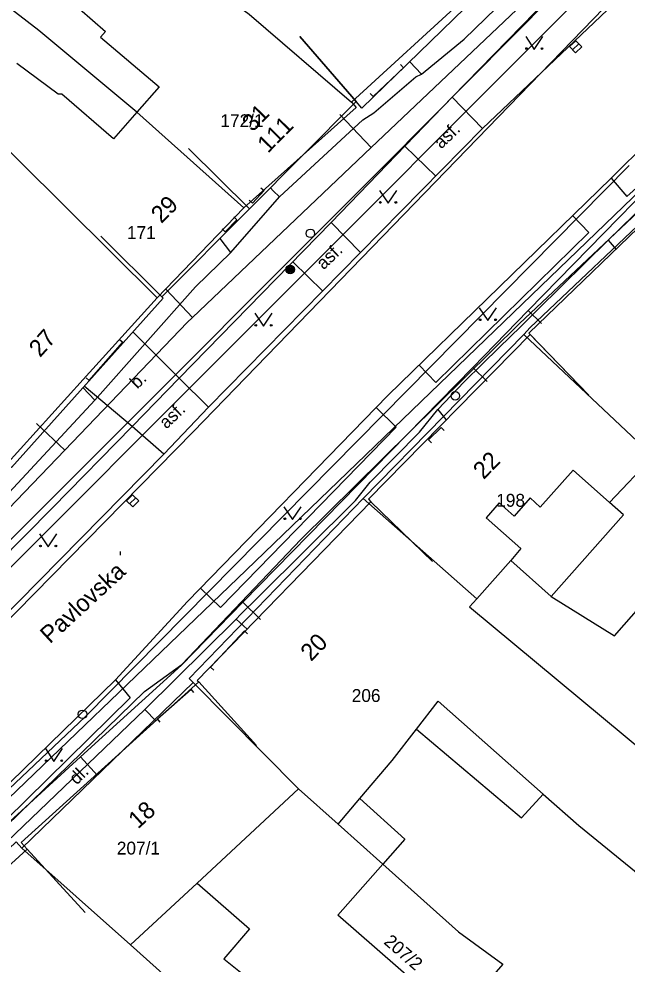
# Model space of a CAD drawing. Extents: x -601580 to 4, y -1204314 to 4.
# Drawn here: x -600420.1 to -600384.8, y -1203687.1 to -1203632.1 of the extents above; entities that cross this region are included whole.
import ezdxf

# ---------------------------------------------------------------- set-up
doc = ezdxf.new("R2010")
doc.units = 0
for name, color, linetype in [('00-INNOGY-NTL', 7, 'Continuous'), ('00-KN-HRANICE PARCEL', 7, 'Continuous'), ('00-KN-PARC. CISLA', 7, 'Continuous'), ('00-KN-VNITRNI KRESBA', 7, 'Continuous'), ('00-POLOHOPIS', 7, 'Continuous'), ('00-SITE KOM. KABEL', 7, 'Continuous'), ('00-VAK-VODA-RAD IGIS', 7, 'Continuous'), ('Vrstva 25', 7, 'Continuous'), ('Vrstva 27', 7, 'Continuous'), ('Vrstva 28', 7, 'Continuous'), ('Vrstva 36', 7, 'Continuous'), ('Vrstva 6', 7, 'Continuous')]:
    doc.layers.add(name, color=color, linetype=linetype)

# ---------------------------------------------------------------- blocks, each defined once
blk = doc.blocks.new('6.01A_64')
at = {"layer": 'Vrstva 25'}
for radius in [0.25, 0.2, 0.15, 0.1, 0.05]:
    blk.add_circle((0, 0), radius, dxfattribs=at)
blk = doc.blocks.new('6.01A_66')
at = {"layer": 'Vrstva 25'}
for radius in [0.25, 0.2, 0.15, 0.1, 0.05]:
    blk.add_circle((0, 0), radius, dxfattribs=at)
blk = doc.blocks.new('6.14A_680')
at = {"layer": 'Vrstva 28'}
blk.add_circle((0, 0), 0.25, dxfattribs=at)
blk = doc.blocks.new('VCHOD_1420')
at = {"layer": 'Vrstva 6'}
blk.add_line((0, 0.25), (0, 0), dxfattribs=at)
blk = doc.blocks.new('VCHOD_1422')
at = {"layer": 'Vrstva 6'}
blk.add_line((0, 0.25), (0, 0), dxfattribs=at)
blk = doc.blocks.new('VCHOD_1424')
at = {"layer": 'Vrstva 6'}
blk.add_line((0, 0.25), (0, 0), dxfattribs=at)
blk = doc.blocks.new('VCHOD_1426')
at = {"layer": 'Vrstva 6'}
blk.add_line((0, 0.25), (0, 0), dxfattribs=at)
blk = doc.blocks.new('VCHOD_1428')
at = {"layer": 'Vrstva 6'}
blk.add_line((0, 0.249), (0, 0), dxfattribs=at)
blk = doc.blocks.new('VCHOD_1430')
at = {"layer": 'Vrstva 6'}
blk.add_line((0, 0.249), (0, 0), dxfattribs=at)
blk = doc.blocks.new('3.14_486')
at = {"layer": 'Vrstva 36'}
blk.add_lwpolyline([(-0.5, 0.75), (0, 0), (0.5, 0.75)], dxfattribs=at)
for centre in [(-0.45, 0.05), (0.449, 0.05)]:
    blk.add_circle(centre, 0.05, dxfattribs=at)
blk = doc.blocks.new('3.14_488')
at = {"layer": 'Vrstva 36'}
blk.add_lwpolyline([(-0.5, 0.75), (0, 0), (0.5, 0.75)], dxfattribs=at)
for centre in [(-0.45, 0.05), (0.449, 0.05)]:
    blk.add_circle(centre, 0.05, dxfattribs=at)
blk = doc.blocks.new('3.14_490')
at = {"layer": 'Vrstva 36'}
blk.add_lwpolyline([(-0.5, 0.75), (0, 0), (0.5, 0.75)], dxfattribs=at)
for centre in [(-0.45, 0.05), (0.449, 0.05)]:
    blk.add_circle(centre, 0.05, dxfattribs=at)
blk = doc.blocks.new('6.14A_1150')
at = {"layer": 'Vrstva 28'}
blk.add_circle((0, 0), 0.25, dxfattribs=at)
blk = doc.blocks.new('6.30_448')
at = {"layer": 'Vrstva 27'}
blk.add_line((-0.25, 0), (0.25, 0), dxfattribs=at)
blk.add_lwpolyline([(-0.25, -0.25), (0.25, -0.25), (0.25, 0.25), (-0.25, 0.25)], close=True, dxfattribs=at)
blk = doc.blocks.new('VCHOD_1436')
at = {"layer": 'Vrstva 6'}
blk.add_line((0, 0.25), (0, 0), dxfattribs=at)
blk = doc.blocks.new('VCHOD_1438')
at = {"layer": 'Vrstva 6'}
blk.add_line((0, 0.25), (0, 0), dxfattribs=at)
blk = doc.blocks.new('6.30_450')
at = {"layer": 'Vrstva 27'}
blk.add_line((-0.25, 0), (0.25, 0), dxfattribs=at)
blk.add_lwpolyline([(-0.25, -0.251), (0.251, -0.25), (0.25, 0.251), (-0.251, 0.25)], close=True, dxfattribs=at)
blk = doc.blocks.new('3.14_494')
at = {"layer": 'Vrstva 36'}
blk.add_lwpolyline([(-0.5, 0.75), (0, 0), (0.5, 0.75)], dxfattribs=at)
for centre in [(-0.45, 0.05), (0.449, 0.05)]:
    blk.add_circle(centre, 0.05, dxfattribs=at)
blk = doc.blocks.new('3.14_496')
at = {"layer": 'Vrstva 36'}
blk.add_lwpolyline([(-0.5, 0.75), (0, 0), (0.5, 0.75)], dxfattribs=at)
for centre in [(-0.45, 0.05), (0.449, 0.05)]:
    blk.add_circle(centre, 0.05, dxfattribs=at)
blk = doc.blocks.new('6.14A_1152')
at = {"layer": 'Vrstva 28'}
blk.add_circle((0, 0), 0.25, dxfattribs=at)
blk = doc.blocks.new('3.14_500')
at = {"layer": 'Vrstva 36'}
blk.add_lwpolyline([(-0.5, 0.75), (0, 0), (0.5, 0.75)], dxfattribs=at)
for centre in [(-0.45, 0.05), (0.449, 0.05)]:
    blk.add_circle(centre, 0.05, dxfattribs=at)
blk = doc.blocks.new('VCHOD_1440')
at = {"layer": 'Vrstva 6'}
blk.add_line((0, 0.25), (0, 0), dxfattribs=at)
blk = doc.blocks.new('VCHOD_1442')
at = {"layer": 'Vrstva 6'}
blk.add_line((0, 0.25), (0, 0), dxfattribs=at)
blk = doc.blocks.new('VCHOD_1444')
at = {"layer": 'Vrstva 6'}
blk.add_line((0, 0.25), (0, 0), dxfattribs=at)
blk = doc.blocks.new('VCHOD_1446')
at = {"layer": 'Vrstva 6'}
blk.add_line((0, 0.25), (0, 0), dxfattribs=at)
blk = doc.blocks.new('VCHOD_1448')
at = {"layer": 'Vrstva 6'}
blk.add_line((0, 0.25), (0, 0), dxfattribs=at)
blk = doc.blocks.new('VCHOD_1450')
at = {"layer": 'Vrstva 6'}
blk.add_line((0, 0.25), (0, 0), dxfattribs=at)
blk = doc.blocks.new('3.14_502')
at = {"layer": 'Vrstva 36'}
blk.add_lwpolyline([(-0.5, 0.75), (0, 0), (0.5, 0.75)], dxfattribs=at)
for centre in [(-0.45, 0.05), (0.449, 0.05)]:
    blk.add_circle(centre, 0.05, dxfattribs=at)

msp = doc.modelspace()

# ---------------------------------------------------------------- linework, layer by layer
at = {"layer": '00-INNOGY-NTL'}
for p, q in [((-600401.47, -1203637.68), (-600399.65, -1203639.6)), ((-600411.58, -1203647.86), (-600410.04, -1203649.48)), ((-600390.52, -1203649.08), (-600389.75, -1203649.84)), ((-600393.75, -1203652.39), (-600392.91, -1203653.22)), ((-600407.12, -1203666.06), (-600406.09, -1203667.07)), ((-600416.55, -1203675.06), (-600415.56, -1203676.14))]:
    msp.add_line(p, q, dxfattribs=at)
for points in [[(-600388.25, -1203628.77), (-600399.65, -1203639.6), (-600410.04, -1203649.48), (-600410.35, -1203649.77), (-600417.47, -1203657.21), (-600420.27, -1203660.14), (-600432.74, -1203673.17), (-600439.94, -1203680.7), (-600445.87, -1203686.85)], [(-600368.49, -1203630.18), (-600377.69, -1203636.35), (-600377.83, -1203636.45), (-600379.12, -1203637.4), (-600390.52, -1203649.08), (-600393.75, -1203652.39), (-600407.12, -1203666.06), (-600410.69, -1203669.71), (-600416.55, -1203675.06), (-600425.93, -1203683.63), (-600443.216, -1203700.032)], [(-600417.47, -1203657.21), (-600419.11, -1203655.65)]]:
    msp.add_lwpolyline(points, dxfattribs=at)
at = {"layer": '00-KN-HRANICE PARCEL'}
for p, q in [((-600400.8, -1203636.96), (-600389.19, -1203626.31)), ((-600412.1, -1203648.35), (-600407.05, -1203643.1)), ((-600390.78, -1203650.47), (-600400.12, -1203660.02)), ((-600390.42, -1203650.06), (-600390.78, -1203650.47)), ((-600390.78, -1203650.47), (-600383.26, -1203657.57)), ((-600400.12, -1203660.02), (-600393.52, -1203665.86)), ((-600419.97, -1203680.36), (-600410.01, -1203670.73)), ((-600410.01, -1203670.73), (-600403.87, -1203676.92)), ((-600403.87, -1203676.92), (-600409.76, -1203682.4))]:
    msp.add_line(p, q, dxfattribs=at)
for points in [[(-600468.32, -1203708.8), (-600459.02, -1203700.91), (-600447.7, -1203689.53), (-600417.71, -1203659.51), (-600398.8, -1203640.57), (-600381.76, -1203623.36), (-600376.64, -1203618.38), (-600366.85, -1203610.56), (-600358.79, -1203604.64), (-600335.27, -1203586.75), (-600326.92, -1203580.15), (-600315.47, -1203571.41), (-600313.87, -1203569.96), (-600309.19, -1203565.44), (-600307.64, -1203563.87), (-600297.75, -1203553.71), (-600294.09, -1203550.64), (-600277.89, -1203537.3), (-600263.22, -1203524.94), (-600248.8, -1203512.9), (-600231.21, -1203497.85)], [(-600468.32, -1203708.8), (-600459.02, -1203700.91), (-600447.7, -1203689.53), (-600417.71, -1203659.51), (-600398.8, -1203640.57), (-600381.76, -1203623.36), (-600376.64, -1203618.38), (-600366.85, -1203610.56), (-600358.79, -1203604.64), (-600335.27, -1203586.75), (-600326.92, -1203580.15), (-600315.47, -1203571.41), (-600313.87, -1203569.96), (-600309.19, -1203565.44), (-600307.64, -1203563.87), (-600297.75, -1203553.71), (-600294.09, -1203550.64), (-600277.89, -1203537.3), (-600263.22, -1203524.94), (-600248.8, -1203512.9), (-600231.21, -1203497.85)], [(-600253.46, -1203531.77), (-600259.57, -1203537.67), (-600309.35, -1203581.63), (-600334.21, -1203600.46), (-600346.34, -1203609.78), (-600356.33, -1203617.3), (-600362.86, -1203622.3), (-600365.25, -1203624.15), (-600378.09, -1203636.25), (-600381.77, -1203639.93), (-600406.92, -1203664.19), (-600424.21, -1203680.79), (-600450.71, -1203706.1), (-600456.83, -1203710.5), (-600463.46, -1203715.87), (-600472.33, -1203722.55), (-600482.23, -1203729.97), (-600500.93, -1203742.85), (-600516.74, -1203754.05)], [(-600407.05, -1203643.1), (-600413.28, -1203637.54), (-600418.97, -1203632.78), (-600426.95, -1203626.62), (-600434.28, -1203622.01)], [(-600416.14, -1203624.9), (-600413.77, -1203626.66), (-600406.75, -1203631.83), (-600400.8, -1203636.96)], [(-600437.73, -1203628.23), (-600429.94, -1203632.61), (-600422.81, -1203637.72), (-600412.1, -1203648.35)], [(-600400.8, -1203636.96), (-600400.52, -1203637.27), (-600407.05, -1203643.1)], [(-600379.25, -1203639.51), (-600382.71, -1203642.77), (-600390.42, -1203650.06)], [(-600420.96, -1203658.14), (-600416.39, -1203653.09), (-600412.1, -1203648.35)], [(-600389.18, -1203665.72), (-600384.98, -1203660.97), (-600385.79, -1203660.26), (-600383.26, -1203657.57)], [(-600400.12, -1203660.02), (-600410.23, -1203670.49), (-600410.01, -1203670.73)], [(-600389.18, -1203665.72), (-600385.5, -1203668.02), (-600379.3, -1203660.95)], [(-600393.52, -1203665.86), (-600391.54, -1203663.63), (-600389.18, -1203665.72)], [(-600393.52, -1203665.86), (-600393.93, -1203666.32), (-600378.47, -1203679.19), (-600373.17, -1203683.31)], [(-600403.87, -1203676.92), (-600401.58, -1203678.97), (-600398.97, -1203681.3)], [(-600419.97, -1203680.36), (-600420.29, -1203680), (-600437.57, -1203696.53)], [(-600403.88, -1203694.76), (-600404.34, -1203694.42), (-600411.59, -1203687.83), (-600413.64, -1203686), (-600419.97, -1203680.36)], [(-600392, -1203687.12), (-600394.73, -1203690.26), (-600401.6, -1203684.26), (-600398.97, -1203681.3)], [(-600398.97, -1203681.3), (-600394.58, -1203685.23), (-600392, -1203687.12)], [(-600409.76, -1203682.4), (-600406.73, -1203685.06), (-600408.21, -1203686.81), (-600406.08, -1203688.51), (-600401.72, -1203692.16), (-600398.79, -1203694.7), (-600400.91, -1203696.99)]]:
    msp.add_lwpolyline(points, dxfattribs=at)
at = {"layer": '00-KN-VNITRNI KRESBA'}
for p, q in [((-600419.27, -1203629.17), (-600415.09, -1203632.85)), ((-600415.09, -1203632.85), (-600415.38, -1203633.17)), ((-600415.38, -1203633.17), (-600411.97, -1203636.06)), ((-600417.85, -1203636.49), (-600420.26, -1203634.71)), ((-600411.97, -1203636.06), (-600413.28, -1203637.54)), ((-600417.64, -1203636.49), (-600417.85, -1203636.49)), ((-600414.64, -1203639.08), (-600417.64, -1203636.49)), ((-600413.28, -1203637.54), (-600414.64, -1203639.08)), ((-600387.92, -1203658.37), (-600389.82, -1203660.52)), ((-600385.79, -1203660.26), (-600387.92, -1203658.37)), ((-600392.21, -1203660.28), (-600392.97, -1203661.14)), ((-600391.35, -1203661.04), (-600392.21, -1203660.28)), ((-600390.42, -1203659.99), (-600391.35, -1203661.04)), ((-600389.82, -1203660.52), (-600390.42, -1203659.99)), ((-600392.97, -1203661.14), (-600390.96, -1203662.92)), ((-600390.96, -1203662.92), (-600391.54, -1203663.63)), ((-600397.02, -1203673.45), (-600395.76, -1203671.82)), ((-600395.76, -1203671.82), (-600389.65, -1203677.22)), ((-600398.43, -1203675.27), (-600397.02, -1203673.45)), ((-600397.02, -1203673.45), (-600390.91, -1203678.6)), ((-600400.31, -1203677.48), (-600398.43, -1203675.27)), ((-600390.91, -1203678.6), (-600389.65, -1203677.22)), ((-600389.65, -1203677.22), (-600387.59, -1203679.04)), ((-600401.58, -1203678.97), (-600400.31, -1203677.48)), ((-600400.31, -1203677.48), (-600397.69, -1203679.85)), ((-600387.59, -1203679.04), (-600383.01, -1203682.79)), ((-600397.69, -1203679.85), (-600398.97, -1203681.3)), ((-600409.76, -1203682.4), (-600413.64, -1203686))]:
    msp.add_line(p, q, dxfattribs=at)
at = {"layer": '00-POLOHOPIS'}
for p, q in [((-600386.289, -1203627.775), (-600394.949, -1203636.66)), ((-600393.183, -1203638.488), (-600384.217, -1203629.96)), ((-600399.533, -1203636.631), (-600397.778, -1203634.95)), ((-600384.786, -1203642.445), (-600377.868, -1203636.172)), ((-600394.949, -1203636.66), (-600401.982, -1203643.967)), ((-600394.949, -1203636.66), (-600393.183, -1203638.488)), ((-600385.697, -1203641.385), (-600381.055, -1203636.728)), ((-600400.266, -1203645.704), (-600393.183, -1203638.488)), ((-600397.705, -1203639.523), (-600395.902, -1203641.258)), ((-600398.676, -1203654.028), (-600385.697, -1203641.385)), ((-600385.697, -1203641.385), (-600384.786, -1203642.445)), ((-600406.559, -1203642.834), (-600405.877, -1203642.104)), ((-600408.144, -1203644.507), (-600407.466, -1203643.8)), ((-600387.939, -1203643.569), (-600386.993, -1203644.541)), ((-600401.982, -1203643.967), (-600410.823, -1203653.02)), ((-600401.982, -1203643.967), (-600400.266, -1203645.704)), ((-600386.993, -1203644.541), (-600395.904, -1203653.26)), ((-600409.102, -1203654.707), (-600400.266, -1203645.704)), ((-600402.473, -1203647.953), (-600404.21, -1203646.248)), ((-600410.823, -1203653.02), (-600413.504, -1203650.317)), ((-600416.04, -1203653.157), (-600414.092, -1203650.931)), ((-600396.87, -1203652.269), (-600395.904, -1203653.26)), ((-600410.823, -1203653.02), (-600413.546, -1203655.825)), ((-600410.823, -1203653.02), (-600409.102, -1203654.707)), ((-600413.546, -1203655.825), (-600416.343, -1203653.49)), ((-600410.339, -1203666.015), (-600398.676, -1203654.028)), ((-600411.699, -1203657.438), (-600409.102, -1203654.707)), ((-600399.362, -1203654.733), (-600398.2, -1203655.863)), ((-600413.546, -1203655.825), (-600418.174, -1203660.562)), ((-600411.699, -1203657.438), (-600413.546, -1203655.825)), ((-600398.2, -1203655.863), (-600408.409, -1203666.364)), ((-600396.317, -1203656.609), (-600395.576, -1203655.882)), ((-600423.502, -1203669.423), (-600411.699, -1203657.438)), ((-600396.084, -1203663.684), (-600399.675, -1203660.205)), ((-600418.174, -1203660.562), (-600425.223, -1203667.684)), ((-600409.575, -1203665.23), (-600408.409, -1203666.364)), ((-600414.526, -1203670.569), (-600410.339, -1203666.015)), ((-600408.988, -1203669.833), (-600407.026, -1203667.726)), ((-600423.652, -1203679.468), (-600414.526, -1203670.569)), ((-600414.526, -1203670.569), (-600413.668, -1203671.611)), ((-600412.081, -1203672.849), (-600410.12, -1203671.118)), ((-600413.668, -1203671.611), (-600420.867, -1203678.726))]:
    msp.add_line(p, q, dxfattribs=at)
for points in [[(-600392.376, -1203622.709), (-600388.886, -1203626.29), (-600400.189, -1203637.306), (-600400.532, -1203636.909), (-600403.801, -1203633.126)], [(-600403.801, -1203633.126), (-600400.532, -1203636.909), (-600406.719, -1203643.168), (-600410.275, -1203639.653)], [(-600410.275, -1203639.653), (-600406.719, -1203643.168), (-600411.831, -1203648.282), (-600415.367, -1203644.747)], [(-600379.155, -1203646.236), (-600382.56, -1203642.752), (-600390.48, -1203650.402), (-600387.008, -1203654)], [(-600415.367, -1203644.747), (-600411.831, -1203648.282), (-600411.749, -1203648.355), (-600420.573, -1203658.218), (-600424.299, -1203654.884)], [(-600387.008, -1203654), (-600390.404, -1203650.481), (-600399.818, -1203660.065), (-600399.675, -1203660.205), (-600396.084, -1203663.684)], [(-600396.084, -1203663.684), (-600399.675, -1203660.205), (-600409.76, -1203670.616), (-600409.681, -1203670.692), (-600406.325, -1203674.399)], [(-600414.255, -1203663.109), (-600414.253, -1203663.309)], [(-600406.325, -1203674.399), (-600409.681, -1203670.692), (-600420.004, -1203680.038), (-600419.655, -1203680.424), (-600416.279, -1203684.112)], [(-600416.279, -1203684.112), (-600419.655, -1203680.424), (-600437.335, -1203696.604), (-600433.959, -1203700.292)]]:
    msp.add_lwpolyline(points, dxfattribs=at)
at = {"layer": '00-SITE KOM. KABEL'}
for points in [[(-600403.75, -1203662.4), (-600400.59, -1203659.29), (-600391.04, -1203649.83), (-600378.25, -1203637.79), (-600376.97, -1203637.47), (-600375.66, -1203637.95), (-600375.36, -1203637.74), (-600369.01, -1203633.38), (-600361.52, -1203627.61), (-600348.82, -1203618.06), (-600335.53, -1203608.82), (-600318.11, -1203596.27), (-600313.64, -1203592.14)], [(-600396.73, -1203635.32), (-600394.24, -1203633.29), (-600389.88, -1203629.05)], [(-600385.87, -1203644.99), (-600379.24, -1203638.53), (-600378.07, -1203637.95), (-600377.04, -1203637.82), (-600374.96, -1203638.83), (-600373.66, -1203638.86), (-600369.62, -1203634.3), (-600368.09, -1203632.74)], [(-600396.73, -1203635.32), (-600397.41, -1203634.6)], [(-600404.98, -1203642.46), (-600400.14, -1203637.98), (-600399.49, -1203637.58), (-600397.06, -1203635.49), (-600396.73, -1203635.32)], [(-600399.49, -1203637.58), (-600397.06, -1203635.49)], [(-600404.98, -1203642.46), (-600405.348, -1203642.106), (-600405.51, -1203641.95)], [(-600407.82, -1203645.71), (-600404.98, -1203642.46)], [(-600407.82, -1203645.71), (-600408.44, -1203644.89)], [(-600395.78, -1203654.85), (-600394.24, -1203653.23), (-600393.19, -1203652.19), (-600392.21, -1203651.23), (-600390.95, -1203650.01), (-600389.97, -1203649.02), (-600385.87, -1203644.99)], [(-600385.87, -1203644.99), (-600385.42, -1203645.53)], [(-600415.71, -1203654.29), (-600409.87, -1203647.71), (-600407.82, -1203645.71)], [(-600421.21, -1203660.21), (-600415.71, -1203654.29), (-600409.87, -1203647.71)], [(-600390.95, -1203650.01), (-600389.97, -1203649.02)], [(-600394.24, -1203653.23), (-600393.19, -1203652.19)], [(-600415.71, -1203654.29), (-600416.41, -1203653.56)], [(-600426.6, -1203665.62), (-600421.21, -1203660.21), (-600415.71, -1203654.29)], [(-600407.51, -1203667.04), (-600407.25, -1203666.78), (-600406.25, -1203665.78), (-600400.57, -1203660.14), (-600399.71, -1203659.07), (-600396.85, -1203656.15), (-600395.78, -1203654.85)], [(-600395.78, -1203654.85), (-600395.31, -1203655.42)], [(-600412.83, -1203671.25), (-600410.66, -1203669.68), (-600403.75, -1203662.4)], [(-600407.25, -1203666.78), (-600406.25, -1203665.78)], [(-600412.82, -1203672.3), (-600407.51, -1203667.04)], [(-600407.51, -1203667.04), (-600406.87, -1203667.62)], [(-600433.58, -1203691.53), (-600420.86, -1203679.06), (-600412.83, -1203671.25)], [(-600420.82, -1203679.99), (-600412.82, -1203672.3)], [(-600412.82, -1203672.3), (-600412.16, -1203672.98)]]:
    msp.add_lwpolyline(points, dxfattribs=at)
at = {"layer": '00-VAK-VODA-RAD IGIS'}
for points in [[(-600370.99, -1203614.286), (-600423.616, -1203667.016)], [(-600372.217, -1203617.987), (-600384.278, -1203629.562), (-600410.006, -1203656.146), (-600451.093, -1203698.017), (-600454.254, -1203701.013)], [(-600416.253, -1203672.702), (-600384.65, -1203640.632)], [(-600450.006, -1203704.697), (-600416.253, -1203672.702)]]:
    msp.add_lwpolyline(points, dxfattribs=at)

# ---------------------------------------------------------------- block references
at = {"layer": '00-POLOHOPIS'}
for name, p in [('3.14_502', (-600390.171, -1203633.887)), ('3.14_500', (-600398.669, -1203642.839)), ('3.14_496', (-600405.913, -1203649.991)), ('3.14_490', (-600392.869, -1203649.67)), ('6.14A_1150', (-600394.762, -1203654.04)), ('3.14_488', (-600404.223, -1203661.248)), ('3.14_494', (-600418.43, -1203662.832)), ('6.14A_680', (-600416.432, -1203672.58)), ('3.14_486', (-600418.093, -1203675.327))]:
    msp.add_blockref(name, p, dxfattribs=at)
for name, p, xscale, yscale, rotation in [('6.30_448', (-600387.769, -1203633.73), 1.0000019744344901, 1.0000019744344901, 43.565852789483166), ('VCHOD_1440', (-600397.778, -1203634.95), 0.9999995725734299, 0.9999995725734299, 43.766260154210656), ('VCHOD_1442', (-600399.533, -1203636.631), 0.9999995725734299, 0.9999995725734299, 43.766260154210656), ('VCHOD_1444', (-600405.877, -1203642.104), 0.9999993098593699, 0.99999930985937, 46.94696396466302), ('VCHOD_1446', (-600406.559, -1203642.834), 0.9999993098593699, 0.99999930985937, 46.94696396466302), ('VCHOD_1448', (-600407.466, -1203643.8), 1.00000001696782, 1.00000001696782, 46.19939554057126), ('VCHOD_1450', (-600408.144, -1203644.507), 1.00000001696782, 1.00000001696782, 46.19939554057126), ('6.14A_1152', (-600403.189, -1203644.59), 1.0000011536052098, 1.00000115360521, 45.43825961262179), ('VCHOD_1438', (-600414.092, -1203650.931), 0.9999993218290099, 0.9999993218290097, 48.81033509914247), ('VCHOD_1436', (-600416.04, -1203653.157), 0.9999993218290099, 0.9999993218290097, 48.81033509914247), ('VCHOD_1420', (-600395.576, -1203655.882), 1.0000009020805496, 1.0000009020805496, -135.5463654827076), ('VCHOD_1422', (-600396.317, -1203656.609), 1.0000009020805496, 1.0000009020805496, -135.5463654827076), ('6.30_450', (-600413.52, -1203660.154), 1.0000011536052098, 1.00000115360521, 45.43825961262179), ('VCHOD_1424', (-600407.026, -1203667.726), 1.0000003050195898, 1.00000030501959, -132.95921745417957), ('VCHOD_1426', (-600408.988, -1203669.833), 1.0000003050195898, 1.00000030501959, -132.95921745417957), ('VCHOD_1428', (-600410.12, -1203671.118), 1.00000004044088, 1.00000004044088, -138.56456612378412), ('VCHOD_1430', (-600412.081, -1203672.849), 1.00000004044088, 1.00000004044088, -138.56456612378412)]:
    msp.add_blockref(name, p, dxfattribs=dict(at, xscale=xscale, yscale=yscale, rotation=rotation))
at = {"layer": '00-POLOHOPIS', "rotation": 180}
for name in ['6.01A_64', '6.01A_66']:
    msp.add_blockref(name, (-600404.361, -1203646.697), dxfattribs=at)

# ---------------------------------------------------------------- texts
at = {"layer": '00-KN-PARC. CISLA'}
for s, p in [('172/1', (-600408.419, -1203638.41)), ('171', (-600413.852, -1203644.92)), ('198', (-600392.384, -1203660.5)), ('206', (-600400.784, -1203671.86)), ('207/1', (-600414.44, -1203680.74))]:
    msp.add_text(s, height=0.75, dxfattribs=at).set_placement(p)
msp.add_text('207/2', height=0.75, rotation=319, dxfattribs=at).set_placement((-600398.969, -1203685.888))
at = {"layer": '00-POLOHOPIS'}
for s, height, rotation, p in [('31', 1, 45.3315, (-600406.548, -1203638.727)), ('111', 1, 45.3315, (-600405.664, -1203639.967)), ('asf.', 0.75, 43.5658, (-600395.584, -1203639.712)), ('29', 1, 45.0095, (-600411.853, -1203644.061)), ('asf.', 0.75, 43.5658, (-600402.419, -1203646.745)), ('27', 1, 48.1824, (-600418.902, -1203651.85)), ('b.', 0.75, 43.5658, (-600413.251, -1203653.681)), ('asf.', 0.75, 43.5658, (-600411.557, -1203656.01)), ('22', 1, 45.5109, (-600393.118, -1203658.953)), ('Pavlovska', 1, 42.7122, (-600418.33, -1203668.506)), ('20', 1, 45.9115, (-600403.146, -1203669.538)), ('dl.', 0.75, 44.2964, (-600416.775, -1203676.72)), ('18', 1, 42.1548, (-600413.212, -1203679.284))]:
    msp.add_text(s, height=height, rotation=rotation, dxfattribs=at).set_placement(p)

doc.saveas('drawing.dxf')
